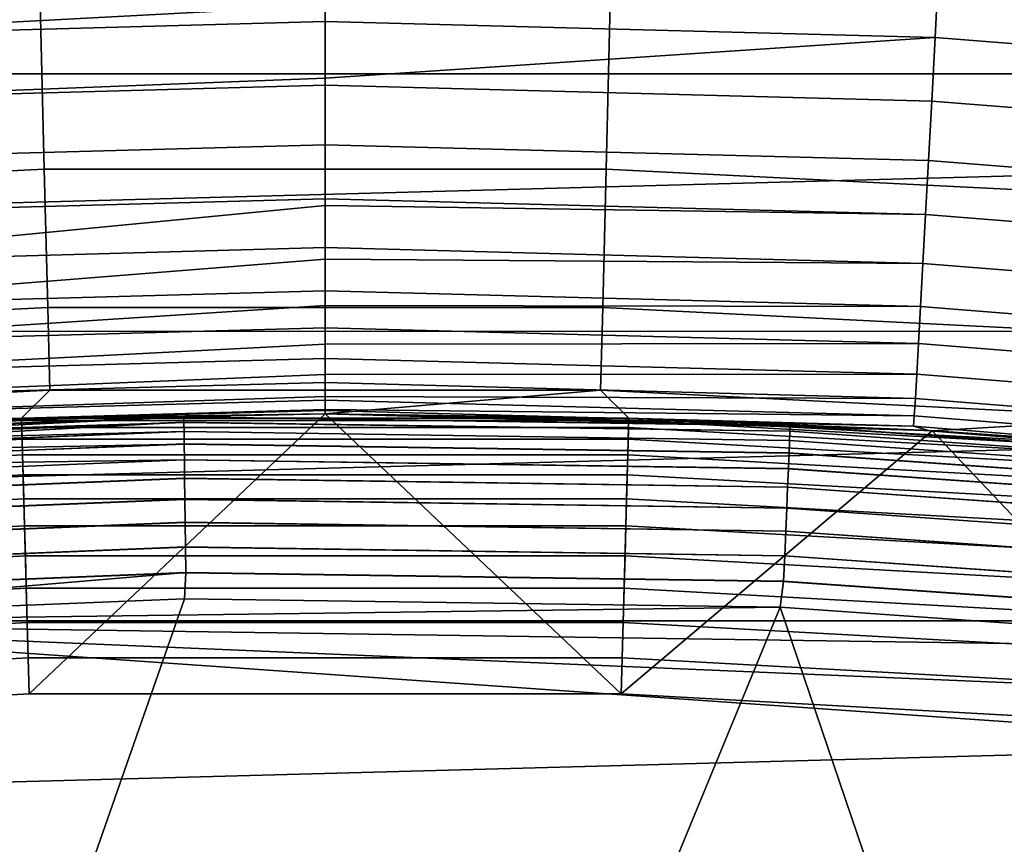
# Model space of a CAD drawing. Header units: metres. Extents: x -28 to 70, y -218 to 28.
# Tile 362 of 463: x -0.333 to 0.74, y 11.532 to 12.429. Entities that reach past the tile are written whole.
import ezdxf

# ---------------------------------------------------------------- set-up
doc = ezdxf.new("R2010")
doc.units = ezdxf.units.M
doc.layers.add('solid_10_261_432_XXX', color=7, linetype='CONTINUOUS')

msp = doc.modelspace()

# ---------------------------------------------------------------- linework, layer by layer
at = {"layer": 'solid_10_261_432_XXX'}
for points in [[(-23.60734, 14.104733, -5), (24.216385, 13.031374, -5), (24.776649, 11.93179, -5), (-24.216385, 13.031374, -5)], [(-24.216385, 13.031374, -5), (24.776649, 11.93179, -5), (25.28702, 10.80817, -5), (-24.776649, 11.93179, -5)], [(4.214089, 12.614731, 235.5), (-4.213991, 12.614764, 235.5), (-4.885407, 12.370238, 235.5)], [(4.885502, 12.370201, 235.5), (4.214089, 12.614731, 235.5), (-4.885407, 12.370238, 235.5)], [(-0.681712, 12.482165, 225.366089), (0, 12.500832, 225.366501), (0, 12.444429, 225.331467), (-0.677763, 12.408541, 225.319153)], [(0.66411, 12.409739, 225.319504), (0, 12.427138, 225.319656), (0, 12.444429, 225.331467), (0.667981, 12.483392, 225.366394)], [(0.667981, 12.483392, 225.366394), (1.334123, 12.431109, 225.366058), (1.326371, 12.357579, 225.319046), (0.66411, 12.409739, 225.319504)], [(-0.311161, 12.477171, 174.932922), (-0.93271, 12.446151, 174.932922), (-0.91696, 12.235986, 176.445908), (-0.305907, 12.266482, 176.445908)], [(0.311161, 12.477171, 174.932922), (-0.311161, 12.477171, 174.932922), (-0.305907, 12.266482, 176.445908), (0.305907, 12.266482, 176.445908)], [(0.93271, 12.446151, 174.932922), (0.311161, 12.477171, 174.932922), (0.305907, 12.266482, 176.445908), (0.91696, 12.235986, 176.445908)], [(0, 12.444429, 225.331467), (0, 12.427138, 225.319656), (-0.677763, 12.408541, 225.319153)], [(-0.677763, 12.408541, 225.319153), (0, 12.427138, 225.319656), (0, 12.365606, 225.27301), (-0.674026, 12.339287, 225.265961)], [(0.66411, 12.409739, 225.319504), (0, 12.365606, 225.27301), (0, 12.427138, 225.319656)], [(0.660447, 12.340453, 225.266357), (0, 12.357814, 225.266556), (0, 12.365606, 225.27301), (0.66411, 12.409739, 225.319504)], [(0.66411, 12.409739, 225.319504), (1.326371, 12.357579, 225.319046), (1.319036, 12.288412, 225.265762), (0.660447, 12.340453, 225.266357)], [(4.885502, 12.370201, 235.5), (-4.885407, 12.370238, 235.5), (-5.542723, 12.090005, 235.5)], [(5.542815, 12.089962, 235.5), (4.885502, 12.370201, 235.5), (-5.542723, 12.090005, 235.5)], [(0, 12.365606, 225.27301), (0, 12.357814, 225.266556), (-0.674026, 12.339287, 225.265961)], [(-0.674026, 12.339287, 225.265961), (0, 12.357814, 225.266556), (0, 12.292893, 225.207108), (-0.670529, 12.274933, 225.206924)], [(0.657019, 12.276063, 225.207352), (0, 12.292893, 225.207108), (0, 12.357814, 225.266556), (0.660447, 12.340453, 225.266357)], [(0.660447, 12.340453, 225.266357), (1.319036, 12.288412, 225.265762), (1.312174, 12.224136, 225.206619), (0.657019, 12.276063, 225.207352)], [(-0.670529, 12.274933, 225.206924), (0, 12.292893, 225.207108), (0, 12.234348, 225.14325), (-0.667298, 12.215968, 225.142487)], [(0.653853, 12.21706, 225.14296), (0, 12.234348, 225.14325), (0, 12.292893, 225.207108), (0.657019, 12.276063, 225.207352)], [(0.657019, 12.276063, 225.207352), (1.312174, 12.224136, 225.206619), (1.305837, 12.165241, 225.142059), (0.653853, 12.21706, 225.14296)], [(-0.305907, 12.266482, 176.445908), (-0.91696, 12.235986, 176.445908), (-0.905708, 12.085839, 177.966064), (-0.302153, 12.115961, 177.966064)], [(0.305907, 12.266482, 176.445908), (-0.305907, 12.266482, 176.445908), (-0.302153, 12.115961, 177.966064), (0.302153, 12.115961, 177.966064)], [(0.91696, 12.235986, 176.445908), (0.305907, 12.266482, 176.445908), (0.302153, 12.115961, 177.966064), (0.905708, 12.085839, 177.966064)], [(-0.667298, 12.215968, 225.142487), (0, 12.234348, 225.14325), (0, 12.226989, 225.134399), (-0.664359, 12.162843, 225.073151)], [(0, 12.226989, 225.134399), (0, 12.181148, 225.074005), (-0.664359, 12.162843, 225.073151)], [(0.653853, 12.21706, 225.14296), (0, 12.226989, 225.134399), (0, 12.234348, 225.14325)], [(0.650973, 12.163893, 225.073639), (0, 12.181148, 225.074005), (0, 12.226989, 225.134399), (0.653853, 12.21706, 225.14296)], [(0.653853, 12.21706, 225.14296), (1.305837, 12.165241, 225.142059), (1.300073, 12.112177, 225.072571), (0.650973, 12.163893, 225.073639)], [(-0.664359, 12.162843, 225.073151), (0, 12.181148, 225.074005), (0, 12.16853, 225.055573), (-0.661734, 12.115962, 224.999435)], [(0.650973, 12.163893, 225.073639), (0, 12.16853, 225.055573), (0, 12.181148, 225.074005)], [(0, 12.16853, 225.055573), (0, 12.134192, 225.000381), (-0.661734, 12.115962, 224.999435)], [(0.648401, 12.116969, 224.999954), (0, 12.134192, 225.000381), (0, 12.16853, 225.055573), (0.650973, 12.163893, 225.073639)], [(0.650973, 12.163893, 225.073639), (1.300073, 12.112177, 225.072571), (1.294927, 12.065348, 224.998703), (0.648401, 12.116969, 224.999954)], [(-0.661734, 12.115962, 224.999435), (0, 12.134192, 225.000381), (0, 12.118078, 224.97139), (-0.659442, 12.075684, 224.92189)], [(0.648401, 12.116969, 224.999954), (0, 12.118078, 224.97139), (0, 12.134192, 225.000381)], [(0, 12.118078, 224.97139), (0, 12.09384, 224.922928), (-0.659442, 12.075684, 224.92189)], [(0.646156, 12.076644, 224.92244), (0, 12.09384, 224.922928), (0, 12.118078, 224.97139), (0.648401, 12.116969, 224.999954)], [(0.648401, 12.116969, 224.999954), (1.294927, 12.065348, 224.998703), (1.290437, 12.02511, 224.921005), (0.646156, 12.076644, 224.92244)], [(-0.302153, 12.115961, 177.966064), (-0.905708, 12.085839, 177.966064), (-0.898972, 11.995947, 179.490997), (-0.299906, 12.025845, 179.490997)], [(0.302153, 12.115961, 177.966064), (-0.302153, 12.115961, 177.966064), (-0.299906, 12.025845, 179.490997), (0.299906, 12.025845, 179.490997)], [(0.905708, 12.085839, 177.966064), (0.302153, 12.115961, 177.966064), (0.299906, 12.025845, 179.490997), (0.898972, 11.995947, 179.490997)], [(5.542815, 12.089962, 235.5), (-5.542723, 12.090005, 235.5), (-6.184069, 11.774858, 235.5)], [(6.18416, 11.77481, 235.5), (5.542815, 12.089962, 235.5), (-6.184069, 11.774858, 235.5)], [(-0.659442, 12.075684, 224.92189), (0, 12.09384, 224.922928), (0, 12.076119, 224.88269), (-0.653098, 12.042557, 224.841156)], [(0.646156, 12.076644, 224.92244), (0, 12.076119, 224.88269), (0, 12.09384, 224.922928)], [(0, 12.076119, 224.88269), (0, 12.060396, 224.84227), (-0.653098, 12.042557, 224.841156)], [(0.644256, 12.043227, 224.841705), (0, 12.060396, 224.84227), (0, 12.076119, 224.88269), (0.646156, 12.076644, 224.92244)], [(0.646156, 12.076644, 224.92244), (1.290437, 12.02511, 224.921005), (1.286637, 11.991771, 224.840073), (0.644256, 12.043227, 224.841705)], [(-0.653098, 12.042557, 224.841156), (0, 12.060396, 224.84227), (0, 12.043058, 224.790283), (-0.636703, 12.017151, 224.757843)], [(0.644256, 12.043227, 224.841705), (0, 12.043058, 224.790283), (0, 12.060396, 224.84227)], [(0, 12.043058, 224.790283), (0, 12.034119, 224.758987), (-0.636703, 12.017151, 224.757843)], [(0.642715, 12.016973, 224.758362), (0, 12.034119, 224.758987), (0, 12.043058, 224.790283), (0.644256, 12.043227, 224.841705)], [(0.644256, 12.043227, 224.841705), (1.286637, 11.991771, 224.840073), (1.283558, 11.965586, 224.756516), (0.642715, 12.016973, 224.758362)], [(-0.636703, 12.017151, 224.757843), (0, 12.034119, 224.758987), (0, 12.019214, 224.695084), (-0.647646, 11.997654, 224.672455)], [(0.642715, 12.016973, 224.758362), (0, 12.019214, 224.695084), (0, 12.034119, 224.758987)], [(-0.299906, 12.025845, 179.490997), (-0.898972, 11.995947, 179.490997), (-0.661053, 11.981778, 181), (-0.330652, 11.995443, 181)], [(0.299906, 12.025845, 179.490997), (-0.299906, 12.025845, 179.490997), (-0.330652, 11.995443, 181), (0, 12, 181)], [(0.299906, 12.025845, 179.490997), (0, 12, 181), (0.330652, 11.995443, 181)], [(0.898972, 11.995947, 179.490997), (0.299906, 12.025845, 179.490997), (0.330652, 11.995443, 181), (0.661053, 11.981778, 181)], [(0, 12.019214, 224.695084), (0, 12.015206, 224.673737), (-0.647646, 11.997654, 224.672455)], [(-0.647646, 11.997654, 224.672455), (0, 12.015206, 224.673737), (0, 12.004814, 224.598022), (-0.645313, 11.986402, 224.5858)], [(0.641544, 11.99808, 224.673035), (0, 12.015206, 224.673737), (0, 12.019214, 224.695084), (0.642715, 12.016973, 224.758362)], [(0.641544, 11.99808, 224.673035), (0, 12.004814, 224.598022), (0, 12.015206, 224.673737)], [(0.642715, 12.016973, 224.758362), (1.283558, 11.965586, 224.756516), (1.281221, 11.946753, 224.670975), (0.641544, 11.99808, 224.673035)], [(0, 12, 209.050003), (-0.330643, 11.995442, 194), (-0.661022, 11.981779, 194), (-0.407218, 11.993089, 209.050003)], [(0, 12.004814, 224.598022), (0, 12.003804, 224.587158), (-0.645313, 11.986402, 224.5858)], [(-0.645313, 11.986402, 224.5858), (0, 12.003804, 224.587158), (-0.328755, 11.995496, 224.499771)], [(-0.153958, 11.996977, 209.078461), (0, 12, 209.050003), (-0.407218, 11.993089, 209.050003)], [(-0.328755, 11.995496, 224.499771), (0, 12, 224.5), (0, 12, 217.949997), (-0.407218, 11.993089, 217.949997)], [(-0.153959, 11.997013, 217.921799), (-0.407218, 11.993089, 217.949997), (0, 12, 217.949997)], [(-0.330652, 11.995443, 193.699997), (0.330652, 11.995443, 193.699997), (0, 12, 181), (-0.330652, 11.995443, 181)], [(-0.330643, 11.995442, 194), (0, 12, 194), (-0.322423, 11.695557, 194)], [(0, 12, 199), (0, 12, 194), (-0.330643, 11.995442, 194)], [(0, 12, 209.050003), (0, 12, 199), (-0.330643, 11.995442, 194)], [(0, 12.003804, 224.587158), (0, 12, 224.5), (-0.328755, 11.995496, 224.499771)], [(0, 12, 194), (0.322423, 11.695557, 194), (-0.322423, 11.695557, 194)], [(0.506381, 11.987309, 217.921799), (-0.153959, 11.997013, 217.921799), (0, 12, 217.949997)], [(-0.153958, 11.996977, 209.078461), (0.50638, 11.987273, 209.078461), (0, 12, 209.050003)], [(0.640753, 11.986694, 224.58638), (0, 12.003804, 224.587158), (0, 12.004814, 224.598022), (0.641544, 11.99808, 224.673035)], [(0.640753, 11.986694, 224.58638), (0, 12, 224.5), (0, 12.003804, 224.587158)], [(0.330652, 11.995443, 193.699997), (0.330652, 11.995443, 181), (0, 12, 181)], [(0, 12, 194), (0.330643, 11.995442, 194), (0.322423, 11.695557, 194)], [(0, 12, 199), (0.649667, 11.982401, 199), (0.330643, 11.995442, 194), (0, 12, 194)], [(0, 12, 209.050003), (0.655146, 11.982102, 209.050003), (0.649667, 11.982401, 199), (0, 12, 199)], [(0.50638, 11.987273, 209.078461), (0.655146, 11.982102, 209.050003), (0, 12, 209.050003)], [(0.655146, 11.982102, 217.949997), (0, 12, 217.949997), (0, 12, 224.5), (0.328731, 11.995497, 224.499771)], [(0.506381, 11.987309, 217.921799), (0, 12, 217.949997), (0.655146, 11.982102, 217.949997)], [(0.640753, 11.986694, 224.58638), (0.328731, 11.995497, 224.499771), (0, 12, 224.5)], [(-0.990952, 11.959014, 193.699997), (-0.330652, 11.995443, 193.699997), (-0.661053, 11.981778, 181), (-0.990952, 11.959014, 181)], [(-0.990744, 11.956507, 193.73877), (-0.330583, 11.992929, 193.73877), (-0.330652, 11.995443, 193.699997), (-0.990952, 11.959014, 193.699997)], [(-0.330583, 11.992929, 193.73877), (-0.990744, 11.956507, 193.73877), (-0.990116, 11.948917, 193.777298), (-0.330373, 11.985316, 193.777298)], [(-0.661022, 11.981779, 194), (-0.330643, 11.995442, 194), (-0.322423, 11.695557, 194), (-0.966296, 11.660028, 194)], [(-0.153958, 11.996977, 209.078461), (-0.407218, 11.993089, 209.050003), (-0.813967, 11.972363, 209.050003)], [(-0.813856, 11.970728, 209.075546), (-0.153958, 11.996977, 209.078461), (-0.813967, 11.972363, 209.050003)], [(-0.328755, 11.995496, 224.499771), (-0.407218, 11.993089, 217.949997), (-0.813967, 11.972363, 217.949997), (-0.657276, 11.981986, 224.4991)], [(-0.15388, 11.990903, 209.106369), (-0.153958, 11.996977, 209.078461), (-0.813856, 11.970728, 209.075546), (-0.813829, 11.970331, 209.078461)], [(-0.813466, 11.964983, 217.896118), (-0.81383, 11.97033, 217.921524), (-0.407218, 11.993089, 217.949997), (-0.153959, 11.997013, 217.921799)], [(-0.813466, 11.964993, 209.103851), (-0.15388, 11.990903, 209.106369), (-0.813829, 11.970331, 209.078461)], [(-0.153882, 11.990975, 217.893875), (-0.813418, 11.964276, 217.893646), (-0.813466, 11.964983, 217.896118), (-0.153959, 11.997013, 217.921799)], [(-0.153752, 11.980916, 209.133133), (-0.15388, 11.990903, 209.106369), (-0.813466, 11.964993, 209.103851), (-0.813417, 11.964272, 209.106369)], [(-0.153882, 11.990975, 217.893875), (-0.812804, 11.955234, 217.868927), (-0.813418, 11.964276, 217.893646)], [(-0.153754, 11.981023, 217.867096), (-0.812742, 11.954323, 217.866898), (-0.812804, 11.955234, 217.868927), (-0.153882, 11.990975, 217.893875)], [(-0.330652, 11.995443, 193.699997), (-0.330652, 11.995443, 181), (-0.661053, 11.981778, 181)], [(-0.645313, 11.986402, 224.5858), (-0.328755, 11.995496, 224.499771), (-0.657276, 11.981986, 224.4991)], [(-0.330583, 11.992929, 193.73877), (0.330583, 11.992929, 193.73877), (0.330652, 11.995443, 193.699997), (-0.330652, 11.995443, 193.699997)], [(0.330583, 11.992929, 193.73877), (-0.330583, 11.992929, 193.73877), (-0.330373, 11.985316, 193.777298), (0.330373, 11.985316, 193.777298)], [(0.506126, 11.981277, 217.893875), (-0.153882, 11.990975, 217.893875), (-0.153959, 11.997013, 217.921799), (0.506381, 11.987309, 217.921799)], [(-0.15388, 11.990903, 209.106369), (0.506124, 11.981205, 209.106369), (0.50638, 11.987273, 209.078461), (-0.153958, 11.996977, 209.078461)], [(0.505705, 11.971333, 217.867096), (-0.153754, 11.981023, 217.867096), (-0.153882, 11.990975, 217.893875), (0.506126, 11.981277, 217.893875)], [(-0.153752, 11.980916, 209.133133), (0.505702, 11.971226, 209.133133), (0.506124, 11.981205, 209.106369), (-0.15388, 11.990903, 209.106369)], [(0.330643, 11.995442, 194), (0.661022, 11.981779, 194), (0.322423, 11.695557, 194)], [(0.655146, 11.982102, 217.949997), (0.328731, 11.995497, 224.499771), (0.657235, 11.981988, 224.499115)], [(0.640753, 11.986694, 224.58638), (0.657235, 11.981988, 224.499115), (0.328731, 11.995497, 224.499771)], [(0.990744, 11.956507, 193.73877), (0.330583, 11.992929, 193.73877), (0.330373, 11.985316, 193.777298), (0.990116, 11.948917, 193.777298)], [(0.330583, 11.992929, 193.73877), (0.990744, 11.956507, 193.73877), (0.990952, 11.959014, 193.699997), (0.330652, 11.995443, 193.699997)], [(0.649667, 11.982401, 199), (0.661022, 11.981779, 194), (0.330643, 11.995442, 194)], [(0.330652, 11.995443, 193.699997), (0.990952, 11.959014, 193.699997), (0.661053, 11.981778, 181), (0.330652, 11.995443, 181)], [(0.641544, 11.99808, 224.673035), (1.281221, 11.946753, 224.670975), (1.279646, 11.935415, 224.584106), (0.640753, 11.986694, 224.58638)], [(0.898972, 11.995947, 179.490997), (0.661053, 11.981778, 181), (0.990952, 11.959014, 181)], [(-0.330373, 11.985316, 193.777298), (-0.990116, 11.948917, 193.777298), (-0.989076, 11.936376, 193.814514), (-0.330026, 11.972736, 193.814514)], [(-0.812804, 11.955249, 209.131042), (-0.153752, 11.980916, 209.133133), (-0.813417, 11.964272, 209.106369)], [(-0.153576, 11.967219, 209.158203), (-0.153752, 11.980916, 209.133133), (-0.812804, 11.955249, 209.131042), (-0.81274, 11.954307, 209.133133)], [(-0.153579, 11.967358, 217.84201), (-0.811814, 11.940673, 217.841858), (-0.812742, 11.954323, 217.866898), (-0.153754, 11.981023, 217.867096)], [(0.330373, 11.985316, 193.777298), (-0.330373, 11.985316, 193.777298), (-0.330026, 11.972736, 193.814514), (0.330026, 11.972736, 193.814514)], [(0.505129, 11.957679, 217.84201), (-0.153579, 11.967358, 217.84201), (-0.153754, 11.981023, 217.867096), (0.505705, 11.971333, 217.867096)], [(-0.153576, 11.967219, 209.158203), (0.505124, 11.957541, 209.158203), (0.505702, 11.971226, 209.133133), (-0.153752, 11.980916, 209.133133)], [(0.661022, 11.981779, 194), (0.966296, 11.660028, 194), (0.322423, 11.695557, 194)], [(0.990116, 11.948917, 193.777298), (0.330373, 11.985316, 193.777298), (0.330026, 11.972736, 193.814514), (0.989076, 11.936376, 193.814514)], [(0.505702, 11.971226, 209.133133), (1.163624, 11.925266, 209.133133), (1.164594, 11.935206, 209.106369), (0.506124, 11.981205, 209.106369)], [(1.163633, 11.925372, 217.867096), (0.505705, 11.971333, 217.867096), (0.506126, 11.981277, 217.893875), (1.1646, 11.935279, 217.893875)], [(0.506124, 11.981205, 209.106369), (1.164594, 11.935206, 209.106369), (1.165183, 11.941252, 209.078461), (0.50638, 11.987273, 209.078461)], [(1.1646, 11.935279, 217.893875), (0.506126, 11.981277, 217.893875), (0.506381, 11.987309, 217.921799), (1.165187, 11.941288, 217.921799)], [(0.50638, 11.987273, 209.078461), (1.165183, 11.941252, 209.078461), (0.655146, 11.982102, 209.050003)], [(1.165187, 11.941288, 217.921799), (0.506381, 11.987309, 217.921799), (0.655146, 11.982102, 217.949997)], [(0.640753, 11.986694, 224.58638), (1.279646, 11.935415, 224.584106), (0.985261, 11.959484, 224.498016), (0.657235, 11.981988, 224.499115)], [(0.649667, 11.982401, 199), (1.297428, 11.929655, 199), (0.991001, 11.959007, 194), (0.661022, 11.981779, 194)], [(1.308337, 11.928464, 209.050003), (1.297428, 11.929655, 199), (0.649667, 11.982401, 199), (0.655146, 11.982102, 209.050003)], [(0.655146, 11.982102, 217.949997), (0.985261, 11.959484, 224.498016), (1.312558, 11.928, 224.49649), (1.308337, 11.928464, 217.949997)], [(0.655146, 11.982102, 217.949997), (0.657235, 11.981988, 224.499115), (0.985261, 11.959484, 224.498016)], [(1.165187, 11.941288, 217.921799), (0.655146, 11.982102, 217.949997), (1.308337, 11.928464, 217.949997)], [(1.165183, 11.941252, 209.078461), (1.308337, 11.928464, 209.050003), (0.655146, 11.982102, 209.050003)], [(0.661022, 11.981779, 194), (0.991001, 11.959007, 194), (0.966296, 11.660028, 194)], [(0.990952, 11.959014, 193.699997), (0.990952, 11.959014, 181), (0.661053, 11.981778, 181)], [(-0.330026, 11.972736, 193.814514), (-0.989076, 11.936376, 193.814514), (-0.987644, 11.919096, 193.849762), (-0.329548, 11.955404, 193.849762)], [(-0.811883, 11.941703, 209.156525), (-0.153576, 11.967219, 209.158203), (-0.81274, 11.954307, 209.133133)], [(-0.153356, 11.950091, 209.181061), (-0.153576, 11.967219, 209.158203), (-0.811883, 11.941703, 209.156525), (-0.811811, 11.940639, 209.158203)], [(-0.15336, 11.950259, 217.819138), (-0.810654, 11.923605, 217.819), (-0.811814, 11.940673, 217.841858), (-0.153579, 11.967358, 217.84201)], [(0.330026, 11.972736, 193.814514), (-0.330026, 11.972736, 193.814514), (-0.329548, 11.955404, 193.849762), (0.329548, 11.955404, 193.849762)], [(0.504407, 11.940595, 217.819138), (-0.15336, 11.950259, 217.819138), (-0.153579, 11.967358, 217.84201), (0.505129, 11.957679, 217.84201)], [(-0.153356, 11.950091, 209.181061), (0.504401, 11.940426, 209.181061), (0.505124, 11.957541, 209.158203), (-0.153576, 11.967219, 209.158203)], [(0.989076, 11.936376, 193.814514), (0.330026, 11.972736, 193.814514), (0.329548, 11.955404, 193.849762), (0.987644, 11.919096, 193.849762)], [(0.505124, 11.957541, 209.158203), (1.162293, 11.911633, 209.158203), (1.163624, 11.925266, 209.133133), (0.505702, 11.971226, 209.133133)], [(1.162306, 11.911771, 217.84201), (0.505129, 11.957679, 217.84201), (0.505705, 11.971333, 217.867096), (1.163633, 11.925372, 217.867096)], [(0.504401, 11.940426, 209.181061), (1.16063, 11.894585, 209.181061), (1.162293, 11.911633, 209.158203), (0.505124, 11.957541, 209.158203)], [(1.160645, 11.894752, 217.819138), (0.504407, 11.940595, 217.819138), (0.505129, 11.957679, 217.84201), (1.162306, 11.911771, 217.84201)], [(-0.329548, 11.955404, 193.849762), (-0.987644, 11.919096, 193.849762), (-0.985845, 11.897374, 193.882446), (-0.328948, 11.933617, 193.882446)], [(-0.810649, 11.92355, 209.181061), (-0.153356, 11.950091, 209.181061), (-0.811811, 11.940639, 209.158203)], [(-0.153101, 11.930076, 217.79892), (-0.809292, 11.90358, 217.79892), (-0.810654, 11.923605, 217.819), (-0.15336, 11.950259, 217.819138)], [(-0.809278, 11.903385, 209.201248), (-0.153097, 11.929882, 209.201248), (-0.153356, 11.950091, 209.181061), (-0.810649, 11.92355, 209.181061)], [(0.329548, 11.955404, 193.849762), (-0.329548, 11.955404, 193.849762), (-0.328948, 11.933617, 193.882446), (0.328948, 11.933617, 193.882446)], [(0.503555, 11.920427, 217.79892), (-0.153101, 11.930076, 217.79892), (-0.15336, 11.950259, 217.819138), (0.504407, 11.940595, 217.819138)], [(-0.153097, 11.929882, 209.201248), (0.503548, 11.920233, 209.201248), (0.504401, 11.940426, 209.181061), (-0.153356, 11.950091, 209.181061)], [(0.987644, 11.919096, 193.849762), (0.329548, 11.955404, 193.849762), (0.328948, 11.933617, 193.882446), (0.985845, 11.897374, 193.882446)], [(0.503548, 11.920233, 209.201248), (1.158667, 11.874469, 209.201248), (1.16063, 11.894585, 209.181061), (0.504401, 11.940426, 209.181061)], [(1.158685, 11.874662, 217.79892), (0.503555, 11.920427, 217.79892), (0.504407, 11.940595, 217.819138), (1.160645, 11.894752, 217.819138)], [(-24.776649, 11.93179, -5), (25.28702, 10.80817, -5), (25.74646, 9.662806, -5), (-25.28702, 10.80817, -5)], [(-0.328948, 11.933617, 193.882446), (-0.985845, 11.897374, 193.882446), (-0.983708, 11.871584, 193.911987), (-0.328235, 11.907748, 193.911987)], [(-0.152807, 11.90722, 217.781799), (-0.807742, 11.880774, 217.781799), (-0.809292, 11.90358, 217.79892), (-0.153101, 11.930076, 217.79892)], [(-0.807726, 11.880558, 209.218338), (-0.152803, 11.907003, 209.218338), (-0.153097, 11.929882, 209.201248), (-0.809278, 11.903385, 209.201248)], [(0.328948, 11.933617, 193.882446), (-0.328948, 11.933617, 193.882446), (-0.328235, 11.907748, 193.911987), (0.328235, 11.907748, 193.911987)], [(0.50259, 11.89759, 217.781799), (-0.152807, 11.90722, 217.781799), (-0.153101, 11.930076, 217.79892), (0.503555, 11.920427, 217.79892)], [(-0.152803, 11.907003, 209.218338), (0.502582, 11.897373, 209.218338), (0.503548, 11.920233, 209.201248), (-0.153097, 11.929882, 209.201248)], [(0.985845, 11.897374, 193.882446), (0.328948, 11.933617, 193.882446), (0.328235, 11.907748, 193.911987), (0.983708, 11.871584, 193.911987)], [(0.502582, 11.897373, 209.218338), (1.156445, 11.851697, 209.218338), (1.158667, 11.874469, 209.201248), (0.503548, 11.920233, 209.201248)], [(1.156465, 11.851912, 217.781799), (0.50259, 11.89759, 217.781799), (0.503555, 11.920427, 217.79892), (1.158685, 11.874662, 217.79892)], [(-0.328235, 11.907748, 193.911987), (-0.983708, 11.871584, 193.911987), (-0.98127, 11.842168, 193.937912), (-0.327421, 11.878242, 193.937912)], [(-0.152486, 11.882156, 217.768097), (-0.806041, 11.855766, 217.768097), (-0.807742, 11.880774, 217.781799), (-0.152807, 11.90722, 217.781799)], [(-0.806025, 11.855533, 209.23201), (-0.152481, 11.881923, 209.23201), (-0.152803, 11.907003, 209.218338), (-0.807726, 11.880558, 209.218338)], [(0.328235, 11.907748, 193.911987), (-0.328235, 11.907748, 193.911987), (-0.327421, 11.878242, 193.937912), (0.327421, 11.878242, 193.937912)], [(0.501532, 11.872546, 217.768097), (-0.152486, 11.882156, 217.768097), (-0.152807, 11.90722, 217.781799), (0.50259, 11.89759, 217.781799)], [(-0.152481, 11.881923, 209.23201), (0.501524, 11.872313, 209.23201), (0.502582, 11.897373, 209.218338), (-0.152803, 11.907003, 209.218338)], [(0.983708, 11.871584, 193.911987), (0.328235, 11.907748, 193.911987), (0.327421, 11.878242, 193.937912), (0.98127, 11.842168, 193.937912)], [(0.501524, 11.872313, 209.23201), (1.154009, 11.826733, 209.23201), (1.156445, 11.851697, 209.218338), (0.502582, 11.897373, 209.218338)], [(1.154031, 11.826965, 217.768097), (0.501532, 11.872546, 217.768097), (0.50259, 11.89759, 217.781799), (1.156465, 11.851912, 217.781799)], [(-0.152142, 11.855398, 217.758102), (-0.804226, 11.829067, 217.758102), (-0.806041, 11.855766, 217.768097), (-0.152486, 11.882156, 217.768097)], [(-0.804208, 11.828821, 209.241959), (-0.152138, 11.855151, 209.241959), (-0.152481, 11.881923, 209.23201), (-0.806025, 11.855533, 209.23201)], [(0.500403, 11.845809, 217.758102), (-0.152142, 11.855398, 217.758102), (-0.152486, 11.882156, 217.768097), (0.501532, 11.872546, 217.768097)], [(-0.152138, 11.855151, 209.241959), (0.500394, 11.845563, 209.241959), (0.501524, 11.872313, 209.23201), (-0.152481, 11.881923, 209.23201)], [(-0.327421, 11.878242, 193.937912), (-0.98127, 11.842168, 193.937912), (-0.978574, 11.809628, 193.959747), (-0.326522, 11.845603, 193.959747)], [(0.327421, 11.878242, 193.937912), (-0.327421, 11.878242, 193.937912), (-0.326522, 11.845603, 193.959747), (0.326522, 11.845603, 193.959747)], [(0.98127, 11.842168, 193.937912), (0.327421, 11.878242, 193.937912), (0.326522, 11.845603, 193.959747), (0.978574, 11.809628, 193.959747)], [(0.500394, 11.845563, 209.241959), (1.151409, 11.800085, 209.241959), (1.154009, 11.826733, 209.23201), (0.501524, 11.872313, 209.23201)], [(1.151432, 11.800331, 217.758102), (0.500403, 11.845809, 217.758102), (0.501532, 11.872546, 217.768097), (1.154031, 11.826965, 217.768097)], [(-0.151783, 11.827485, 217.752029), (-0.802332, 11.80122, 217.752029), (-0.804226, 11.829067, 217.758102), (-0.152142, 11.855398, 217.758102)], [(-0.802315, 11.800966, 209.248001), (-0.15178, 11.827234, 209.248001), (-0.152138, 11.855151, 209.241959), (-0.804208, 11.828821, 209.241959)], [(-0.152142, 11.855398, 217.758102), (0.500403, 11.845809, 217.758102), (0.499225, 11.817916, 217.752029), (-0.151783, 11.827485, 217.752029)], [(-0.15178, 11.827234, 209.248001), (0.499215, 11.817669, 209.248001), (0.500394, 11.845563, 209.241959), (-0.152138, 11.855151, 209.241959)], [(-0.326522, 11.845603, 193.959747), (-0.978574, 11.809628, 193.959747), (-0.975665, 11.774524, 193.977127), (-0.325551, 11.810391, 193.977127)], [(0.326522, 11.845603, 193.959747), (-0.326522, 11.845603, 193.959747), (-0.325551, 11.810391, 193.977127), (0.325551, 11.810391, 193.977127)], [(0.978574, 11.809628, 193.959747), (0.326522, 11.845603, 193.959747), (0.325551, 11.810391, 193.977127), (0.975665, 11.774524, 193.977127)], [(0.499215, 11.817669, 209.248001), (1.148698, 11.772299, 209.248001), (1.151409, 11.800085, 209.241959), (0.500394, 11.845563, 209.241959)], [(0.500403, 11.845809, 217.758102), (1.151432, 11.800331, 217.758102), (1.148721, 11.772541, 217.752029), (0.499225, 11.817916, 217.752029)], [(-0.151783, 11.827485, 217.752029), (-0.800291, 11.772819, 217.75), (-0.802332, 11.80122, 217.752029)], [(-0.15178, 11.827234, 209.248001), (-0.802315, 11.800966, 209.248001), (-0.79979, 11.772799, 209.25), (-0.153315, 11.799005, 209.25)], [(-0.151783, 11.827485, 217.752029), (-0.153384, 11.799002, 217.75), (0.495512, 11.789591, 217.75), (-0.800291, 11.772819, 217.75)], [(0.499225, 11.817916, 217.752029), (0.495512, 11.789591, 217.75), (-0.153384, 11.799002, 217.75), (-0.151783, 11.827485, 217.752029)], [(0.499215, 11.817669, 209.248001), (-0.15178, 11.827234, 209.248001), (-0.153315, 11.799005, 209.25), (0.495515, 11.789591, 209.25)], [(1.148721, 11.772541, 217.752029), (1.143644, 11.744449, 217.75), (0.495512, 11.789591, 217.75), (0.499225, 11.817916, 217.752029)], [(1.148698, 11.772299, 209.248001), (0.499215, 11.817669, 209.248001), (0.495515, 11.789591, 209.25), (1.14362, 11.744451, 209.25)], [(-0.325551, 11.810391, 193.977127), (-0.975665, 11.774524, 193.977127), (-0.972593, 11.737457, 193.989761), (-0.324526, 11.773211, 193.989761)], [(0.325551, 11.810391, 193.977127), (-0.325551, 11.810391, 193.977127), (-0.324526, 11.773211, 193.989761), (0.324526, 11.773211, 193.989761)], [(0.975665, 11.774524, 193.977127), (0.325551, 11.810391, 193.977127), (0.324526, 11.773211, 193.989761), (0.972593, 11.737457, 193.989761)], [(-0.153315, 11.799005, 209.25), (-0.79979, 11.772799, 209.25), (-0.618168, 11.381942, 209.25), (-0.435997, 10.991356, 209.25)], [(0.495515, 11.789591, 209.25), (-0.153315, 11.799005, 209.25), (-0.435997, 10.991356, 209.25), (0.168941, 10.998702, 209.25)], [(-0.800291, 11.772819, 217.75), (0.495512, 11.789591, 217.75), (1.143644, 11.744449, 217.75)], [(0.168941, 10.998702, 209.25), (0.773301, 10.972785, 209.25), (0.495515, 11.789591, 209.25)], [(1.375401, 10.913673, 209.25), (1.14362, 11.744451, 209.25), (0.495515, 11.789591, 209.25), (0.773301, 10.972785, 209.25)], [(6.18416, 11.77481, 235.5), (-6.184069, 11.774858, 235.5), (-6.807526, 11.425742, 235.5)], [(6.807615, 11.42569, 235.5), (6.18416, 11.77481, 235.5), (-6.807526, 11.425742, 235.5)], [(-0.324526, 11.773211, 193.989761), (-0.972593, 11.737457, 193.989761), (-0.969412, 11.699062, 193.997437), (-0.323465, 11.7347, 193.997437)], [(-0.618194, 11.382063, 217.75), (-0.800291, 11.772819, 217.75), (2.427668, 11.547572, 217.75), (3.059401, 11.396493, 217.75)], [(-0.800291, 11.772819, 217.75), (1.788483, 11.663675, 217.75), (2.427668, 11.547572, 217.75)], [(-0.800291, 11.772819, 217.75), (1.143644, 11.744449, 217.75), (1.788483, 11.663675, 217.75)], [(0.324526, 11.773211, 193.989761), (-0.324526, 11.773211, 193.989761), (-0.323465, 11.7347, 193.997437), (0.323465, 11.7347, 193.997437)], [(0.972593, 11.737457, 193.989761), (0.324526, 11.773211, 193.989761), (0.323465, 11.7347, 193.997437), (0.969412, 11.699062, 193.997437)], [(-0.966296, 11.660028, 194), (-0.322423, 11.695557, 194), (-0.323465, 11.7347, 193.997437), (-0.969412, 11.699062, 193.997437)], [(-0.322423, 11.695557, 194), (0.322423, 11.695557, 194), (0.323465, 11.7347, 193.997437), (-0.323465, 11.7347, 193.997437)], [(0.966296, 11.660028, 194), (0.969412, 11.699062, 193.997437), (0.323465, 11.7347, 193.997437), (0.322423, 11.695557, 194)]]:
    msp.add_3dface(points, dxfattribs=at)

doc.saveas('drawing.dxf')
